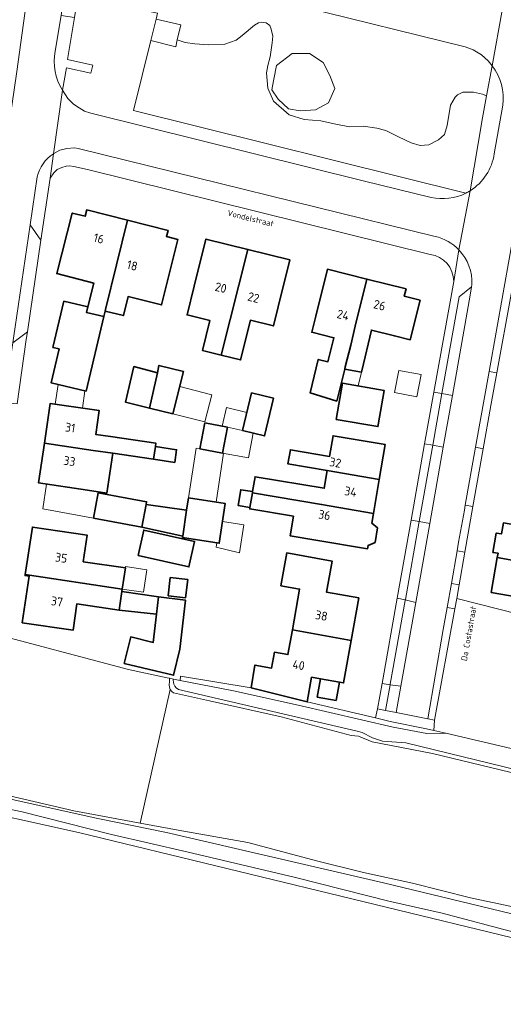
# Model space of a CAD drawing. Header units: metres. Extents: x 149984 to 156489, y 469398 to 478068.
# Tile 325 of 656: x 154173 to 154247, y 472261 to 472412. Entities that reach past the tile are written whole.
import ezdxf
from ezdxf.enums import TextEntityAlignment as Align

# ---------------------------------------------------------------- set-up
doc = ezdxf.new("R2010")
doc.units = ezdxf.units.M
doc.header["$LTSCALE"] = 0.75
for name, color, linetype, lineweight in [('B-WE-GR-BEPLANTING_CULTUUR_HEESTERS-GV', 252, 'Continuous', 18), ('B-WE-GR-GRAS-GV', 252, 'Continuous', 13), ('B-WE-KW-KUNSTWERK_GEMAAL-GV', 6, 'Continuous', 18), ('B-WE-OG-BEBOUWING-GV', 6, 'Continuous', 35), ('B-WE-OG-BEBOUWING-T18', 1, 'Continuous', 18), ('B-WE-OG-BEBOUWING_LUIFEL-GV', 6, 'Continuous', 18), ('B-WE-OG-BEBOUWING_OVERBOUWING-GV', 6, 'Continuous', 18), ('B-WE-OG-TERREIN_BEGROEID-GV', 252, 'Continuous', 18), ('B-WE-OG-TERREIN_ERF-GV', 252, 'Continuous', 18), ('B-WE-OG-TERREIN_OEVER-GV', 252, 'Continuous', 18), ('B-WE-OG-TERREIN_ONBEGROEID_ZAND-GV', 252, 'Continuous', 18), ('B-WE-OG-TOPOGRAFIE-T18', 7, 'Continuous', 18), ('B-WE-OG-WATER_SLOOT-GV', 252, 'Continuous', 18), ('B-WE-VH-OPENVERHARDING_BETONSTRAATSTEEN-GV', 252, 'Continuous', 18), ('B-WE-VH-OPENVERHARDING_STRAATBAKSTEEN-GV', 252, 'Continuous', 18), ('B-WE-VH-OPENVERHARDING_TEGEL-GV', 252, 'Continuous', 18)]:
    doc.layers.add(name, color=color, linetype=linetype, lineweight=lineweight)
doc.styles.add('NLCS-ISO-M500-T18', font='NLCS-ISO.ttf', dxfattribs={"height": 0.9})
doc.styles.add('NLCS-ISO-M750-T18', font='NLCS-ISO.ttf', dxfattribs={"height": 1.35})

msp = doc.modelspace()

# ---------------------------------------------------------------- linework, layer by layer
at = {"layer": 'B-WE-GR-BEPLANTING_CULTUUR_HEESTERS-GV', "flags": 128}
msp.add_lwpolyline([(154241.578, 472385.45), (154242.802, 472392.698), (154243.493, 472396.614), (154244.102, 472399.957), (154243.502, 472400.216), (154242.084, 472400.533), (154240.477, 472400.512), (154239.652, 472400.11), (154239.292, 472399.751), (154238.594, 472398.566), (154238.066, 472395.436), (154237.663, 472394.082), (154236.733, 472393.236), (154235.273, 472392.495), (154233.941, 472392.369), (154232.587, 472392.792), (154230.641, 472393.68), (154228.716, 472394.653), (154227.341, 472395.034), (154225.226, 472395.309), (154223.132, 472395.245), (154220.784, 472395.711), (154218.754, 472396.155), (154216.181, 472396.374), (154213.895, 472397.066), (154211.502, 472399.139), (154210.652, 472401.159), (154210.441, 472403.495), (154210.674, 472404.616), (154211.012, 472405.927), (154211.308, 472408.085), (154211.393, 472409.079), (154211.16, 472410.178), (154210.949, 472410.729), (154210.387, 472411.128), (154209.701, 472411.236), (154209.235, 472411.109), (154208.601, 472410.771), (154206.718, 472409.185), (154205.801, 472408.507), (154204.053, 472407.894), (154201.557, 472407.788), (154199.463, 472407.915), (154197.982, 472408.148), (154196.803, 472408.545), (154196.56, 472407.474), (154192.746, 472408.422), (154190.092, 472397.747), (154240.926, 472385.085)], dxfattribs=at)
at = {"layer": 'B-WE-GR-BEPLANTING_CULTUUR_HEESTERS-GV'}
msp.add_lwpolyline([(154240.926, 472385.085, 0.0227465), (154241.578, 472385.45)], format="xyb", dxfattribs=at)
at = {"layer": 'B-WE-GR-GRAS-GV', "flags": 128}
for points in [[(154196.245, 472308.688), (154195.962, 472308.889), (154195.726, 472309.171), (154191.132, 472288.752), (154197.482, 472287.568), (154207.61, 472285.793), (154218.094, 472283.01), (154225.302, 472281.206), (154232.799, 472279.572), (154241.633, 472277.305), (154251.982, 472275.146), (154259.633, 472273.316), (154267.826, 472271.354), (154273.679, 472269.775), (154281.017, 472268.301), (154286.862, 472267.04)], [(154291.106, 472284.617), (154286.904, 472286.25), (154280.754, 472287.581), (154277.418, 472288.632), (154266.782, 472292.038), (154253.574, 472295.14), (154235.848, 472299.419), (154226.624, 472301.193), (154224.535, 472302.037), (154223.415, 472302.177), (154212.674, 472305.021), (154201.713, 472307.45), (154196.245, 472308.688)]]:
    msp.add_lwpolyline(points, dxfattribs=at)
msp.add_lwpolyline([(154145.007, 472263.084), (154159.515, 472259.659), (154161.566, 472259.256), (154171.884, 472256.875), (154245.438, 472239.545), (154285.39, 472230.815), (154288.962, 472247.615), (154290.682, 472254.097), (154290.815, 472258.595), (154288.83, 472259.918), (154265.018, 472266.4), (154253.244, 472269.972), (154249.773, 472270.813), (154181.674, 472287.302), (154162.317, 472291.581), (154160.459, 472284.356), (154156.967, 472285.203), (154153.262, 472268.64), (154146.277, 472269.328)], close=True, dxfattribs=at)
at = {"layer": 'B-WE-KW-KUNSTWERK_GEMAAL-GV', "flags": 128}
msp.add_lwpolyline([(154193.56, 472411.693), (154192.746, 472408.422), (154196.56, 472407.474), (154196.803, 472408.545), (154197.318, 472410.82)], close=True, dxfattribs=at)
at = {"layer": 'B-WE-OG-BEBOUWING-GV', "flags": 128}
for points in [[(154185.812, 472367.281), (154189.172, 472380.953), (154182.956, 472382.518), (154182.712, 472381.548), (154180.736, 472382.046), (154178.359, 472372.788), (154184.018, 472371.335), (154183.102, 472367.698), (154182.888, 472366.847), (154185.549, 472366.214), (154185.759, 472367.066)], [(154189.172, 472380.953), (154185.812, 472367.281), (154185.759, 472367.066), (154188.572, 472366.372), (154189.285, 472369.265), (154194.392, 472368.005), (154196.862, 472378.015), (154195.149, 472378.438), (154195.388, 472379.388)], [(154203.499, 472360.336), (154207.604, 472376.472), (154201.19, 472378.07), (154199.401, 472370.889), (154198.299, 472366.464), (154201.792, 472365.593), (154200.659, 472361.043)], [(154203.499, 472360.336), (154206.481, 472359.593), (154207.991, 472365.658), (154211.504, 472364.783), (154212.229, 472367.694), (154214.018, 472374.875), (154207.604, 472376.472)], [(154222.488, 472358.523), (154223.339, 472361.825), (154224.02, 472364.757), (154225.801, 472371.94), (154219.772, 472373.442), (154217.983, 472366.261), (154217.376, 472363.825), (154220.763, 472362.983), (154219.845, 472359.295), (154218.37, 472359.662), (154217.101, 472354.558), (154221.187, 472353.283), (154222.406, 472358.194)], [(154223.339, 472361.825), (154222.488, 472358.523), (154222.406, 472358.194), (154224.969, 472357.73), (154225.008, 472357.894), (154226.494, 472364.141), (154230.016, 472363.264), (154232.423, 472362.665), (154233.931, 472368.72), (154231.525, 472369.319), (154231.805, 472370.445), (154225.801, 472371.94), (154224.02, 472364.757)], [(154182.852, 472354.829), (154185.559, 472366.212), (154185.549, 472366.214), (154182.888, 472366.847), (154183.102, 472367.698), (154179.465, 472368.563), (154177.784, 472361.494), (154178.724, 472361.27), (154177.495, 472356.103)], [(154192.525, 472352.229), (154193.752, 472357.617), (154190.133, 472358.574), (154188.886, 472353.106)], [(154193.752, 472357.617), (154192.525, 472352.229), (154196.132, 472351.362), (154197.774, 472357.803), (154193.979, 472358.743)], [(154221.088, 472350.485), (154227.487, 472349.399), (154227.529, 472349.642), (154228.44, 472354.917), (154222.044, 472356.022)], [(154206.765, 472348.768), (154210.155, 472347.954), (154211.54, 472353.721), (154208.151, 472354.535)], [(154183.956, 472345.753), (154186.942, 472345.312), (154193.182, 472344.392), (154193.467, 472346.328), (154193.542, 472346.835), (154186.608, 472347.857), (154184.317, 472348.195), (154184.855, 472351.84), (154177.376, 472352.943), (154176.477, 472346.858)], [(154204.468, 472349.32), (154201.013, 472349.964), (154200.271, 472345.985), (154203.727, 472345.342)], [(154219.744, 472342.66), (154227.68, 472341.31), (154228.578, 472346.673), (154220.639, 472348.003), (154220.106, 472344.82), (154214.097, 472345.842), (154213.73, 472343.683)], [(154176.477, 472346.858), (154175.578, 472340.775), (154183.058, 472339.672), (154186.045, 472339.232), (154186.942, 472345.312), (154183.956, 472345.753)], [(154193.467, 472346.328), (154193.182, 472344.392), (154196.41, 472343.916), (154196.695, 472345.853)], [(154208.286, 472339.262), (154218.878, 472337.488), (154226.809, 472336.109), (154227.68, 472341.31), (154219.744, 472342.66), (154219.29, 472339.951), (154208.698, 472341.724), (154208.316, 472339.441)], [(154183.982, 472335.363), (154191.383, 472333.995), (154192.03, 472337.497), (154192.103, 472337.891), (154184.702, 472339.259)], [(154208.316, 472339.441), (154206.503, 472339.744), (154206.101, 472337.337), (154207.913, 472337.034), (154208.286, 472339.262)], [(154218.878, 472337.488), (154208.286, 472339.262), (154207.913, 472337.034), (154207.874, 472336.801), (154214.563, 472335.682), (154214.063, 472332.697), (154217.966, 472332.044), (154225.907, 472330.715), (154225.993, 472331.228), (154227.05, 472331.669), (154227.425, 472333.908), (154226.562, 472334.631), (154226.809, 472336.109)], [(154197.628, 472332.65), (154198.233, 472336.624), (154192.03, 472337.497), (154191.383, 472333.995)], [(154197.592, 472332.417), (154203.221, 472331.559), (154204.145, 472337.623), (154198.516, 472338.481), (154198.233, 472336.624), (154197.628, 472332.65)], [(154253.684, 472327.965), (154254.218, 472331.018), (154262.62, 472329.547), (154263.017, 472331.813), (154254.615, 472333.284), (154246.682, 472334.673), (154246.385, 472332.977), (154245.597, 472333.115), (154245.08, 472330.16), (154245.868, 472330.022), (154245.751, 472329.354)], [(154173.551, 472326.781), (154188.377, 472324.553), (154188.853, 472327.768), (154182.421, 472328.719), (154183.04, 472332.772), (154174.633, 472334.027)], [(154190.793, 472329.675), (154198.573, 472327.931), (154199.448, 472331.832), (154191.668, 472333.576)], [(154223.401, 472316.683), (154224.566, 472323.185), (154219.625, 472324.07), (154220.476, 472328.824), (154213.546, 472330.064), (154212.648, 472325.044), (154215.512, 472324.532), (154214.397, 472318.296)], [(154253.684, 472327.965), (154245.751, 472329.354), (154244.821, 472324.043), (154252.754, 472322.654), (154253.287, 472325.699), (154264.357, 472323.761), (154264.754, 472326.027)], [(154188.377, 472324.553), (154173.551, 472326.781), (154173.525, 472326.61), (154174.157, 472326.516), (154173.093, 472319.396), (154180.857, 472318.237), (154181.454, 472322.293), (154187.894, 472321.34), (154188.32, 472324.173)], [(154195.406, 472323.516), (154198.078, 472323.212), (154198.394, 472325.996), (154195.722, 472326.299)], [(154188.32, 472324.173), (154187.894, 472321.34), (154193.601, 472320.692), (154193.901, 472323.334)], [(154193.601, 472320.692), (154193.114, 472316.399), (154189.67, 472317.226), (154188.698, 472313.176), (154196.227, 472311.369), (154197.189, 472315.376), (154198.039, 472322.864), (154193.901, 472323.334)], [(154223.401, 472316.683), (154214.397, 472318.296), (154213.723, 472314.522), (154211.647, 472314.893), (154211.212, 472312.461), (154208.672, 472312.915), (154208.102, 472309.421), (154216.672, 472307.298), (154217.345, 472311.058), (154218.709, 472310.814), (154221.598, 472310.296), (154222.237, 472310.182)], [(154218.709, 472310.814), (154218.21, 472308.029), (154221.1, 472307.511), (154221.598, 472310.296)]]:
    msp.add_lwpolyline(points, close=True, dxfattribs=at)
at = {"layer": 'B-WE-OG-BEBOUWING_LUIFEL-GV', "flags": 128}
for points in [[(154222.406, 472358.194), (154221.874, 472356.051), (154222.044, 472356.022), (154224.463, 472355.604), (154224.969, 472357.73)], [(154178.11, 472352.835), (154182.277, 472352.22), (154182.668, 472354.873), (154178.554, 472355.851)], [(154196.132, 472351.362), (154201.032, 472350.113), (154202.092, 472354.272), (154197.192, 472355.521)], [(154207.437, 472351.565), (154204.334, 472352.31), (154203.652, 472349.472), (154204.468, 472349.32), (154206.765, 472348.768)], [(154206.765, 472348.768), (154204.468, 472349.32), (154203.727, 472345.342), (154207.705, 472344.601), (154208.408, 472348.374)], [(154183.982, 472335.363), (154184.702, 472339.259), (154184.733, 472339.425), (154176.778, 472340.598), (154176.218, 472336.798)], [(154202.868, 472331.613), (154202.765, 472330.932), (154206.305, 472330.111), (154206.957, 472334.393), (154203.728, 472334.885), (154203.221, 472331.559)], [(154188.853, 472327.768), (154188.377, 472324.553), (154191.621, 472324.066), (154192.136, 472327.492), (154188.885, 472327.981)]]:
    msp.add_lwpolyline(points, close=True, dxfattribs=at)
at = {"layer": 'B-WE-OG-BEBOUWING_OVERBOUWING-GV', "flags": 128}
for points in [[(154230.664, 472357.991), (154230.027, 472354.595), (154233.461, 472353.951), (154234.098, 472357.347)], [(154198.516, 472338.481), (154202.736, 472337.838), (154203.877, 472345.319), (154203.727, 472345.342), (154200.271, 472345.985), (154199.674, 472346.076)]]:
    msp.add_lwpolyline(points, close=True, dxfattribs=at)
at = {"layer": 'B-WE-OG-TERREIN_BEGROEID-GV', "flags": 128}
for points in [[(154193.166, 472419.146), (154189.738, 472419.977), (154188.12, 472420.37), (154186.57, 472420.39), (154185.34, 472420.24), (154183.34, 472419.47), (154182.169, 472418.616), (154181.693, 472415.739), (154181.063, 472411.93), (154180.006, 472405.538), (154183.901, 472404.68), (154183.595, 472403.446), (154179.835, 472404.249), (154179.242, 472400.851), (154180.05, 472399.55), (154180.93, 472398.71), (154181.77, 472398.14), (154182.62, 472397.63), (154183.6, 472397.3), (154225.23, 472386.95), (154235.618, 472384.435)], [(154240.926, 472385.085), (154190.092, 472397.747), (154192.746, 472408.422), (154193.56, 472411.693), (154193.782, 472412.588), (154192.347, 472412.939), (154193.838, 472418.983), (154193.166, 472419.146)], [(154193.56, 472411.693), (154197.318, 472410.82), (154196.803, 472408.545), (154197.982, 472408.148), (154199.463, 472407.915), (154201.557, 472407.788), (154204.053, 472407.894), (154205.801, 472408.507), (154206.718, 472409.185), (154208.601, 472410.771), (154209.235, 472411.109), (154209.701, 472411.236), (154210.387, 472411.128), (154210.949, 472410.729), (154211.16, 472410.178), (154211.393, 472409.079), (154211.308, 472408.085), (154211.012, 472405.927), (154210.674, 472404.616), (154210.441, 472403.495), (154210.652, 472401.159), (154211.502, 472399.139), (154213.895, 472397.066), (154216.181, 472396.374), (154218.754, 472396.155), (154220.784, 472395.711), (154223.132, 472395.245), (154225.226, 472395.309), (154227.341, 472395.034), (154228.716, 472394.653), (154230.641, 472393.68), (154232.587, 472392.792), (154233.941, 472392.369), (154235.273, 472392.495), (154236.733, 472393.236), (154237.663, 472394.082), (154238.066, 472395.436), (154238.594, 472398.566), (154239.292, 472399.751), (154239.652, 472400.11), (154240.477, 472400.512), (154242.084, 472400.533), (154243.502, 472400.216), (154244.102, 472399.957), (154244.943, 472404.571), (154244.37, 472405.31), (154243.34, 472406.24), (154242.05, 472407.01), (154240.82, 472407.48), (154216.02, 472413.6)]]:
    msp.add_lwpolyline(points, dxfattribs=at)
for points in [[(154211.355, 472401.433), (154211.559, 472402.51), (154211.954, 472404.619), (154214.371, 472406.421), (154217.007, 472406.465), (154219.116, 472405.059), (154220.126, 472403.082), (154220.909, 472401.098), (154219.907, 472398.908), (154217.929, 472397.809), (154215.59, 472397.653), (154213.799, 472397.985), (154212.218, 472399.435), (154211.251, 472400.885)], [(154230.27, 472305.654), (154228.631, 472306), (154227.4, 472306.217), (154227.098, 472304.832), (154229.35, 472304.3), (154234.909, 472303.188), (154236.063, 472302.917), (154236.132, 472304.496), (154235.158, 472304.685), (154235.121, 472304.692)]]:
    msp.add_lwpolyline(points, close=True, dxfattribs=at)
at = {"layer": 'B-WE-OG-TERREIN_BEGROEID-GV'}
msp.add_lwpolyline([(154235.618, 472384.435, 0.1725658), (154240.926, 472385.085)], format="xyb", dxfattribs=at)
at = {"layer": 'B-WE-OG-TERREIN_ERF-GV', "flags": 128}
for points in [[(154235.475, 472375.72), (154183.08, 472388.7), (154181, 472389.18), (154180.31, 472389.24), (154179.79, 472389.22), (154179.13, 472389.02), (154178.44, 472388.68), (154177.94, 472388.2), (154177.344, 472387.393), (154175.948, 472377.921), (154173.877, 472363.87), (154173.703, 472362.689), (154172.294, 472352.86)], [(154250.036, 472381.671), (154245.673, 472357.612), (154244.757, 472352.626), (154243.588, 472346.011), (154242.014, 472337.147), (154240.774, 472330.165), (154239.896, 472325.218), (154239.536, 472323.096), (154261.845, 472317.423)], [(154214.397, 472318.296), (154215.512, 472324.532), (154212.648, 472325.044), (154213.546, 472330.064), (154220.476, 472328.824), (154219.625, 472324.07), (154224.566, 472323.185), (154223.401, 472316.683), (154222.237, 472310.182), (154221.598, 472310.296), (154221.1, 472307.511), (154218.21, 472308.029), (154218.709, 472310.814), (154217.345, 472311.058), (154216.672, 472307.298), (154227.098, 472304.832), (154227.4, 472306.217), (154228.127, 472310.095), (154230.428, 472323.154), (154232.561, 472335.092), (154234.62, 472346.746), (154236.031, 472354.658), (154239.087, 472371.596)], [(154252.754, 472322.654), (154244.821, 472324.043), (154245.751, 472329.354), (154245.868, 472330.022), (154245.08, 472330.16), (154245.597, 472333.115), (154246.385, 472332.977), (154246.682, 472334.673)], [(154148.15, 472298.3), (154180.964, 472290.647), (154191.132, 472288.752), (154195.726, 472309.171), (154195.601, 472309.541), (154195.569, 472309.893), (154195.587, 472310.42), (154195.615, 472310.912), (154195.27, 472310.987), (154189.357, 472312.266), (154167.029, 472318.181)], [(154167.029, 472318.181), (154189.357, 472312.266), (154195.27, 472310.987), (154195.615, 472310.912), (154196.234, 472310.778), (154197.236, 472310.561), (154197.306, 472311.221), (154208.102, 472309.421), (154208.672, 472312.915), (154211.212, 472312.461), (154211.647, 472314.893), (154213.723, 472314.522), (154214.397, 472318.296)]]:
    msp.add_lwpolyline(points, dxfattribs=at)
for points in [[(154178.359, 472372.788), (154180.736, 472382.046), (154182.712, 472381.548), (154182.956, 472382.518), (154189.172, 472380.953), (154195.388, 472379.388), (154195.149, 472378.438), (154196.862, 472378.015), (154194.392, 472368.005), (154189.285, 472369.265), (154188.572, 472366.372), (154185.759, 472367.066), (154185.549, 472366.214), (154185.559, 472366.212), (154182.852, 472354.829), (154177.495, 472356.103), (154178.724, 472361.27), (154177.784, 472361.494), (154179.465, 472368.563), (154183.102, 472367.698), (154184.018, 472371.335)], [(154207.604, 472376.472), (154214.018, 472374.875), (154212.229, 472367.694), (154211.504, 472364.783), (154207.991, 472365.658), (154206.481, 472359.593), (154203.499, 472360.336), (154200.659, 472361.043), (154201.792, 472365.593), (154198.299, 472366.464), (154199.401, 472370.889), (154201.19, 472378.07)], [(154222.406, 472358.194), (154221.187, 472353.283), (154217.101, 472354.558), (154218.37, 472359.662), (154219.845, 472359.295), (154220.763, 472362.983), (154217.376, 472363.825), (154217.983, 472366.261), (154219.772, 472373.442), (154225.801, 472371.94), (154231.805, 472370.445), (154231.525, 472369.319), (154233.931, 472368.72), (154232.423, 472362.665), (154230.016, 472363.264), (154226.494, 472364.141), (154225.008, 472357.894), (154224.969, 472357.73)], [(154192.525, 472352.229), (154188.886, 472353.106), (154190.133, 472358.574), (154193.752, 472357.617), (154193.979, 472358.743), (154197.774, 472357.803), (154196.132, 472351.362)], [(154227.529, 472349.642), (154227.487, 472349.399), (154221.088, 472350.485), (154222.044, 472356.022), (154228.44, 472354.917)], [(154206.765, 472348.768), (154208.151, 472354.535), (154211.54, 472353.721), (154210.155, 472347.954)], [(154186.942, 472345.312), (154186.045, 472339.232), (154183.058, 472339.672), (154175.578, 472340.775), (154176.477, 472346.858), (154177.376, 472352.943), (154184.855, 472351.84), (154184.317, 472348.195), (154186.608, 472347.857), (154193.542, 472346.835), (154193.467, 472346.328), (154196.695, 472345.853), (154196.41, 472343.916), (154193.182, 472344.392)], [(154204.468, 472349.32), (154203.727, 472345.342), (154200.271, 472345.985), (154201.013, 472349.964)], [(154219.744, 472342.66), (154213.73, 472343.683), (154214.097, 472345.842), (154220.106, 472344.82), (154220.639, 472348.003), (154228.578, 472346.673), (154227.68, 472341.31), (154226.809, 472336.109), (154226.562, 472334.631), (154227.425, 472333.908), (154227.05, 472331.669), (154225.993, 472331.228), (154225.907, 472330.715), (154217.966, 472332.044), (154214.063, 472332.697), (154214.563, 472335.682), (154207.874, 472336.801), (154207.913, 472337.034), (154206.101, 472337.337), (154206.503, 472339.744), (154208.316, 472339.441), (154208.698, 472341.724), (154219.29, 472339.951)], [(154191.383, 472333.995), (154183.982, 472335.363), (154184.702, 472339.259), (154192.103, 472337.891), (154192.03, 472337.497), (154198.233, 472336.624), (154198.516, 472338.481), (154204.145, 472337.623), (154203.221, 472331.559), (154197.592, 472332.417), (154197.628, 472332.65)], [(154183.04, 472332.772), (154182.421, 472328.719), (154188.853, 472327.768), (154188.377, 472324.553), (154188.32, 472324.173), (154193.901, 472323.334), (154198.039, 472322.864), (154197.189, 472315.376), (154196.227, 472311.369), (154188.698, 472313.176), (154189.67, 472317.226), (154193.114, 472316.399), (154193.601, 472320.692), (154187.894, 472321.34), (154181.454, 472322.293), (154180.857, 472318.237), (154173.093, 472319.396), (154174.157, 472326.516), (154173.525, 472326.61), (154173.551, 472326.781), (154174.633, 472334.027)], [(154190.793, 472329.675), (154191.668, 472333.576), (154199.448, 472331.832), (154198.573, 472327.931)], [(154195.406, 472323.516), (154195.722, 472326.299), (154198.394, 472325.996), (154198.078, 472323.212)], [(154291.832, 472315.089), (154286.37, 472313.17), (154273.33, 472315.19), (154269.027, 472315.897), (154266.204, 472316.513), (154261.845, 472317.423), (154239.536, 472323.096), (154239.266, 472321.501), (154236.132, 472304.496), (154236.063, 472302.917), (154237.889, 472302.488), (154288.043, 472290.72), (154289.347, 472298.432), (154290.253, 472304.466), (154291.309, 472311.495)]]:
    msp.add_lwpolyline(points, close=True, dxfattribs=at)
at = {"layer": 'B-WE-OG-TERREIN_ERF-GV'}
msp.add_lwpolyline([(154239.087, 472371.596, 0.3756606), (154235.475, 472375.72)], format="xyb", dxfattribs=at)
at = {"layer": 'B-WE-OG-TERREIN_OEVER-GV', "flags": 128}
for points in [[(154196.234, 472310.778), (154195.615, 472310.912), (154195.587, 472310.42), (154195.569, 472309.893), (154195.601, 472309.541), (154195.726, 472309.171), (154195.962, 472308.889), (154196.245, 472308.688), (154201.713, 472307.45), (154212.674, 472305.021), (154223.415, 472302.177), (154224.535, 472302.037), (154226.624, 472301.193), (154235.848, 472299.419), (154253.574, 472295.14), (154266.782, 472292.038), (154277.418, 472288.632), (154280.754, 472287.581), (154286.904, 472286.25), (154291.106, 472284.617)], [(154292.652, 472284.944), (154289.324, 472286.458), (154285.964, 472287.226), (154273.733, 472290.57), (154268.291, 472292.125), (154231.75, 472301.007), (154228.167, 472301.264), (154226.648, 472301.807), (154225.075, 472302.629), (154224.33, 472302.81), (154196.99, 472309.21), (154196.63, 472309.42), (154196.42, 472309.69), (154196.28, 472309.99), (154196.19, 472310.63), (154196.234, 472310.778)], [(154126.645, 472302.128), (154150.699, 472297.134), (154169.667, 472292.787), (154184.634, 472289.456), (154195.128, 472287.344), (154228.33, 472279.6), (154258.1, 472272.46), (154286.541, 472266.235), (154287.583, 472266.235)], [(154289.887, 472259.985), (154284.334, 472261.897), (154273.428, 472264.789), (154265.387, 472267.063), (154255.369, 472270.372), (154248.469, 472272.027), (154237.334, 472274.98), (154229.146, 472276.796), (154214.858, 472280.42), (154198.246, 472284.372), (154186.755, 472287.038), (154173.048, 472290.469), (154167.161, 472291.693), (154151.025, 472295.365), (154126.425, 472300.775)], [(154251.982, 472275.146), (154241.633, 472277.305), (154232.799, 472279.572), (154225.302, 472281.206), (154218.094, 472283.01), (154207.61, 472285.793), (154197.482, 472287.568), (154191.132, 472288.752), (154180.964, 472290.647), (154148.15, 472298.3)], [(154162.317, 472291.581), (154181.674, 472287.302), (154249.773, 472270.813)]]:
    msp.add_lwpolyline(points, dxfattribs=at)
msp.add_lwpolyline([(154197.306, 472311.221), (154197.236, 472310.561), (154205.41, 472308.979), (154215.286, 472306.788), (154229.821, 472303.413), (154234.953, 472302.475), (154237.889, 472302.488), (154236.063, 472302.917), (154234.909, 472303.188), (154229.35, 472304.3), (154227.098, 472304.832), (154216.672, 472307.298), (154208.102, 472309.421)], close=True, dxfattribs=at)
at = {"layer": 'B-WE-OG-TERREIN_ONBEGROEID_ZAND-GV', "flags": 128}
msp.add_lwpolyline([(154211.559, 472402.51), (154211.355, 472401.433), (154211.251, 472400.885), (154212.218, 472399.435), (154213.799, 472397.985), (154215.59, 472397.653), (154217.929, 472397.809), (154219.907, 472398.908), (154220.909, 472401.098), (154220.126, 472403.082), (154219.116, 472405.059), (154217.007, 472406.465), (154214.371, 472406.421), (154211.954, 472404.619)], close=True, dxfattribs=at)
at = {"layer": 'B-WE-OG-WATER_SLOOT-GV', "flags": 128}
for points in [[(154288.043, 472290.72), (154237.889, 472302.488), (154234.953, 472302.475), (154229.821, 472303.413), (154215.286, 472306.788), (154205.41, 472308.979), (154197.236, 472310.561), (154196.234, 472310.778), (154196.19, 472310.63), (154196.28, 472309.99), (154196.42, 472309.69), (154196.63, 472309.42), (154196.99, 472309.21), (154224.33, 472302.81), (154225.075, 472302.629), (154226.648, 472301.807), (154228.167, 472301.264), (154231.75, 472301.007), (154268.291, 472292.125)], [(154287.583, 472266.235), (154286.541, 472266.235), (154258.1, 472272.46), (154228.33, 472279.6), (154195.128, 472287.344), (154184.634, 472289.456), (154169.667, 472292.787), (154150.699, 472297.134), (154126.645, 472302.128)], [(154126.425, 472300.775), (154151.025, 472295.365), (154167.161, 472291.693), (154173.048, 472290.469), (154186.755, 472287.038), (154198.246, 472284.372), (154214.858, 472280.42), (154229.146, 472276.796), (154237.334, 472274.98), (154248.469, 472272.027), (154255.369, 472270.372), (154265.387, 472267.063), (154273.428, 472264.789), (154284.334, 472261.897), (154289.887, 472259.985)]]:
    msp.add_lwpolyline(points, dxfattribs=at)
at = {"layer": 'B-WE-VH-OPENVERHARDING_BETONSTRAATSTEEN-GV', "flags": 128}
for points in [[(154171.74, 472362.924), (154171.636, 472362.224), (154173.877, 472363.87), (154175.948, 472377.921), (154174.275, 472380.223)], [(154237.278, 472354.43), (154238.904, 472354.133), (154241.621, 472369.493), (154241.819, 472370.75), (154239.905, 472369.242), (154237.281, 472354.446)], [(154172.294, 472352.86), (154173.703, 472362.689), (154173.877, 472363.87), (154171.636, 472362.224), (154170.279, 472353.089)], [(154242.421, 472346.227), (154243.588, 472346.011), (154244.757, 472352.626), (154245.673, 472357.612), (154244.479, 472357.818)], [(154235.874, 472346.56), (154237.278, 472354.43), (154236.031, 472354.658), (154234.62, 472346.746), (154235.87, 472346.535)], [(154238.904, 472354.133), (154237.278, 472354.43), (154235.874, 472346.56), (154235.87, 472346.535), (154237.487, 472346.262)], [(154233.802, 472334.872), (154235.422, 472334.586), (154237.487, 472346.262), (154235.87, 472346.535)], [(154240.708, 472336.589), (154239.837, 472331.693), (154239.604, 472330.372), (154240.774, 472330.165), (154242.014, 472337.147), (154240.844, 472337.355)], [(154231.671, 472322.874), (154231.683, 472322.93), (154233.802, 472334.872), (154232.561, 472335.092), (154230.428, 472323.154)], [(154231.683, 472322.93), (154231.671, 472322.874), (154233.269, 472322.513), (154235.422, 472334.586), (154233.802, 472334.872)], [(154238.083, 472321.702), (154239.266, 472321.501), (154239.536, 472323.096), (154239.896, 472325.218), (154238.726, 472325.404)], [(154229.352, 472309.914), (154230.977, 472309.674), (154233.269, 472322.513), (154231.671, 472322.874), (154231.654, 472322.795), (154229.367, 472309.988)], [(154229.345, 472309.881), (154229.352, 472309.914), (154228.127, 472310.095), (154227.4, 472306.217), (154228.631, 472306)], [(154228.631, 472306), (154230.27, 472305.654), (154230.977, 472309.674), (154229.352, 472309.914), (154229.345, 472309.881)]]:
    msp.add_lwpolyline(points, close=True, dxfattribs=at)
at = {"layer": 'B-WE-VH-OPENVERHARDING_STRAATBAKSTEEN-GV', "flags": 128}
for points in [[(154182.169, 472418.616), (154174.49, 472419.983), (154172.258, 472403.674), (154169.991, 472388.288), (154168.517, 472378.344)], [(154172.258, 472403.674), (154174.49, 472419.983)], [(154178.133, 472406.792), (154179.014, 472412.26), (154179.29, 472413.975)], [(154216.02, 472413.6), (154240.82, 472407.48), (154242.05, 472407.01), (154243.34, 472406.24), (154244.37, 472405.31), (154244.943, 472404.571), (154246.566, 472413.305)], [(154252.07, 472400.65), (154253.529, 472409.112), (154253.966, 472411.979), (154246.566, 472413.305), (154244.943, 472404.571)], [(154177.869, 472391.114), (154179.242, 472400.851)], [(154235.618, 472384.435), (154225.23, 472386.95), (154183.6, 472397.3), (154182.62, 472397.63), (154181.77, 472398.14), (154180.93, 472398.71), (154180.05, 472399.55), (154179.242, 472400.851), (154177.869, 472391.114), (154177.938, 472391.157), (154178.85, 472391.65), (154179.93, 472391.93), (154181.07, 472392.02), (154181.65, 472391.94), (154236.253, 472378.47)], [(154241.856, 472371.079), (154241.819, 472370.75), (154241.621, 472369.493), (154238.904, 472354.133), (154237.487, 472346.262), (154235.422, 472334.586), (154233.269, 472322.513), (154230.977, 472309.674), (154230.27, 472305.654), (154235.121, 472304.692), (154237.474, 472318.348), (154238.083, 472321.702), (154238.726, 472325.404), (154239.604, 472330.372), (154239.837, 472331.693), (154240.708, 472336.589), (154240.844, 472337.355), (154242.421, 472346.227), (154244.479, 472357.818), (154248.779, 472381.868), (154248.782, 472381.883), (154249.502, 472385.954), (154252.07, 472400.65)], [(154246.576, 472398.522), (154245.266, 472391.125)], [(154168.517, 472378.344), (154163.861, 472346.534), (154163.023, 472340.815), (154162.98, 472340.206), (154162.435, 472336.495), (154160.953, 472326.472), (154159.938, 472319.856), (154165.247, 472318.549), (154165.929, 472323.218), (154166.341, 472326.024), (154167.551, 472334.276), (154168.826, 472343.138), (154170.279, 472353.089), (154171.636, 472362.224), (154171.74, 472362.924), (154174.275, 472380.223), (154175.35, 472387.561)], [(154241.578, 472385.45), (154239.863, 472376.424)], [(154239.863, 472376.424), (154241.578, 472385.45)]]:
    msp.add_lwpolyline(points, dxfattribs=at)
at = {"layer": 'B-WE-VH-OPENVERHARDING_STRAATBAKSTEEN-GV'}
for points in [[(154179.242, 472400.851, -0.1943934), (154178.133, 472406.792)], [(154244.943, 472404.571, -0.2028333), (154246.576, 472398.522)], [(154175.35, 472387.561, -0.1923339), (154177.869, 472391.114)], [(154245.266, 472391.125, -0.2226964), (154241.578, 472385.45)], [(154240.926, 472385.085, -0.1725658), (154235.618, 472384.435)], [(154241.578, 472385.45, -0.0227465), (154240.926, 472385.085)], [(154236.253, 472378.47, -0.147426), (154239.863, 472376.424)], [(154239.863, 472376.424, -0.2063441), (154241.856, 472371.079)]]:
    msp.add_lwpolyline(points, format="xyb", dxfattribs=at)
at = {"layer": 'B-WE-VH-OPENVERHARDING_TEGEL-GV', "flags": 128}
for points in [[(154179.242, 472400.851), (154179.835, 472404.249), (154183.595, 472403.446), (154183.901, 472404.68), (154180.006, 472405.538), (154181.063, 472411.93), (154179.014, 472412.26), (154178.133, 472406.792)], [(154244.943, 472404.571), (154244.102, 472399.957), (154243.493, 472396.614), (154242.802, 472392.698), (154241.578, 472385.45)], [(154245.266, 472391.125), (154246.576, 472398.522)], [(154236.253, 472378.47), (154181.65, 472391.94), (154181.07, 472392.02), (154179.93, 472391.93), (154178.85, 472391.65), (154177.938, 472391.157)], [(154175.35, 472387.561), (154174.275, 472380.223), (154175.948, 472377.921), (154177.344, 472387.393), (154177.869, 472391.114)], [(154177.938, 472391.157), (154177.869, 472391.114), (154177.344, 472387.393), (154177.94, 472388.2), (154178.44, 472388.68), (154179.13, 472389.02), (154179.79, 472389.22), (154180.31, 472389.24), (154181, 472389.18), (154183.08, 472388.7), (154235.475, 472375.72)], [(154239.863, 472376.424), (154239.087, 472371.596), (154236.031, 472354.658), (154237.278, 472354.43), (154237.281, 472354.446), (154239.905, 472369.242), (154241.819, 472370.75), (154241.856, 472371.079)], [(154239.087, 472371.596), (154239.863, 472376.424)]]:
    msp.add_lwpolyline(points, dxfattribs=at)
at = {"layer": 'B-WE-VH-OPENVERHARDING_TEGEL-GV'}
for points in [[(154178.133, 472406.792, 0.1943934), (154179.242, 472400.851)], [(154246.576, 472398.522, 0.2028333), (154244.943, 472404.571)], [(154177.869, 472391.114, 0.1923339), (154175.35, 472387.561)], [(154241.578, 472385.45, 0.2226964), (154245.266, 472391.125)], [(154239.863, 472376.424, 0.147426), (154236.253, 472378.47)], [(154235.475, 472375.72, -0.3756606), (154239.087, 472371.596)], [(154241.856, 472371.079, 0.2063441), (154239.863, 472376.424)]]:
    msp.add_lwpolyline(points, format="xyb", dxfattribs=at)
at = {"layer": 'B-WE-VH-OPENVERHARDING_TEGEL-GV', "flags": 128}
for points in [[(154250.036, 472381.671), (154248.779, 472381.868), (154244.479, 472357.818), (154245.673, 472357.612)], [(154234.62, 472346.746), (154232.561, 472335.092), (154233.802, 472334.872), (154235.87, 472346.535)], [(154243.588, 472346.011), (154242.421, 472346.227), (154240.844, 472337.355), (154242.014, 472337.147)], [(154238.726, 472325.404), (154239.896, 472325.218), (154240.774, 472330.165), (154239.604, 472330.372)], [(154230.428, 472323.154), (154228.127, 472310.095), (154229.352, 472309.914), (154229.367, 472309.988), (154231.654, 472322.795), (154231.671, 472322.874)], [(154238.083, 472321.702), (154237.474, 472318.348), (154235.121, 472304.692), (154235.158, 472304.685), (154236.132, 472304.496), (154239.266, 472321.501)]]:
    msp.add_lwpolyline(points, close=True, dxfattribs=at)

# ---------------------------------------------------------------- texts
at = {"layer": 'B-WE-OG-BEBOUWING-T18', "style": 'NLCS-ISO-M750-T18'}
for s, rotation, p in [('16', 345.9, (154184.795, 472378.159)), ('18', 345.9, (154189.913, 472374.022)), ('20', 346, (154203.46, 472370.636)), ('22', 346, (154208.465, 472369.133)), ('26', 346, (154227.736, 472367.954)), ('24', 346, (154222.156, 472366.463)), ('31', 351.6, (154180.427, 472349.232)), ('33', 351.6, (154180.313, 472344.12)), ('32', 350.5, (154220.982, 472343.89)), ('34', 350.5, (154223.313, 472339.45)), ('36', 350.5, (154219.314, 472335.874)), ('35', 351.5, (154179.048, 472329.324)), ('37', 351.5, (154178.395, 472322.649)), ('38', 349.9, (154218.853, 472320.49)), ('40', 349.9, (154215.36, 472312.936))]:
    msp.add_text(s, height=1.35, rotation=rotation, dxfattribs=at).set_placement(p, align=Align.MIDDLE)
at = {"layer": 'B-WE-OG-TOPOGRAFIE-T18', "style": 'NLCS-ISO-M500-T18'}
for s, rotation, p in [('Vondelstraat', 346, (154208.01, 472381.241)), ('Da Costastraat', 80, (154241.379, 472317.737))]:
    msp.add_text(s, height=0.9, rotation=rotation, dxfattribs=at).set_placement(p, align=Align.MIDDLE)

doc.saveas('drawing.dxf')
